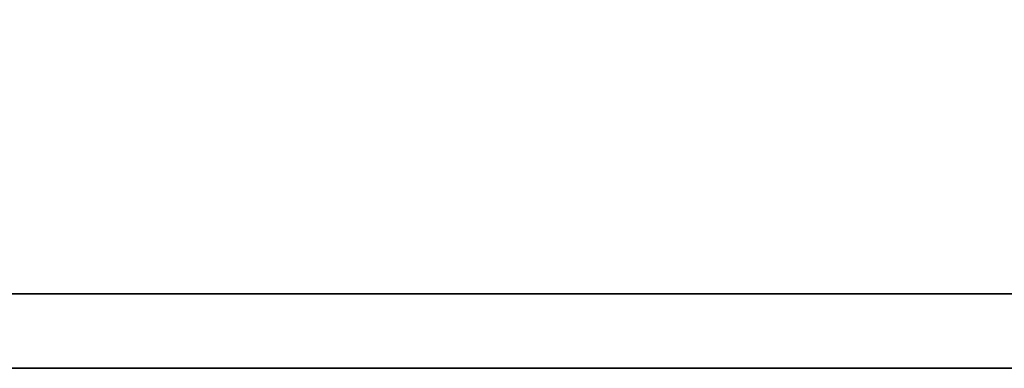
# Model space of a CAD drawing. Header units: millimetres. Extents: x -1108 to 3135, y -1596 to 860.
# Tile 409 of 649: x 981.8 to 984.82, y -1242.97 to -1241.9. Entities that reach past the tile are written whole.
import ezdxf

# ---------------------------------------------------------------- set-up
doc = ezdxf.new("R2010")
doc.units = ezdxf.units.MM
doc.layers.add('DIM', color=4, linetype='CONTINUOUS')
doc.layers.add('layer 1', color=7, linetype='CONTINUOUS')

# ---------------------------------------------------------------- blocks, each defined once
blk = doc.blocks.new('TBI MOTION logo(完整正式版)')
at = {"layer": 'layer 1', "color": 22, "lineweight": 35}
blk.add_open_spline([(75.90875, -9.47875), (75.90875, -9.47875), (75.90875, -12.28625), (75.90875, -12.28625), (75.90875, -12.28625), (75.90875, -12.28625), (75.90875, -12.47875), (75.90875, -12.47875), (75.90875, -12.47875), (75.90875, -12.47875), (75.71625, -12.47875), (75.71625, -12.47875), (75.71625, -12.47875), (75.71625, -12.47875), (-88.32875, -12.47875), (-88.32875, -12.47875), (-88.32875, -12.47875), (-88.32875, -12.47875), (-88.32875, -13.29375), (-88.32875, -13.29375), (-88.32875, -13.29375), (-88.32875, -13.29375), (82.89125, -13.29375), (82.89125, -13.29375), (82.89125, -13.29375), (82.89125, -13.29375), (75.90875, -9.47875), (75.90875, -9.47875)], degree=3, knots=[0, 0, 0, 0, 0.14285714, 0.14285714, 0.14285714, 0.14285715, 0.28571429, 0.28571429, 0.28571429, 0.2857143, 0.42857143, 0.42857143, 0.42857143, 0.42857144, 0.57142857, 0.57142857, 0.57142857, 0.57142858, 0.71428571, 0.71428571, 0.71428571, 0.71428572, 0.85714286, 0.85714286, 0.85714286, 0.85714287, 1, 1, 1, 1], dxfattribs=at)

msp = doc.modelspace()

# ---------------------------------------------------------------- block references
at = {"layer": 'DIM', "color": 7, "xscale": 0.2802190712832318, "yscale": 0.2802190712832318, "zscale": 0.2802190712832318}
msp.add_blockref('TBI MOTION logo(完整正式版)', (992.0792, -1239.2434), dxfattribs=at)

doc.saveas('drawing.dxf')
